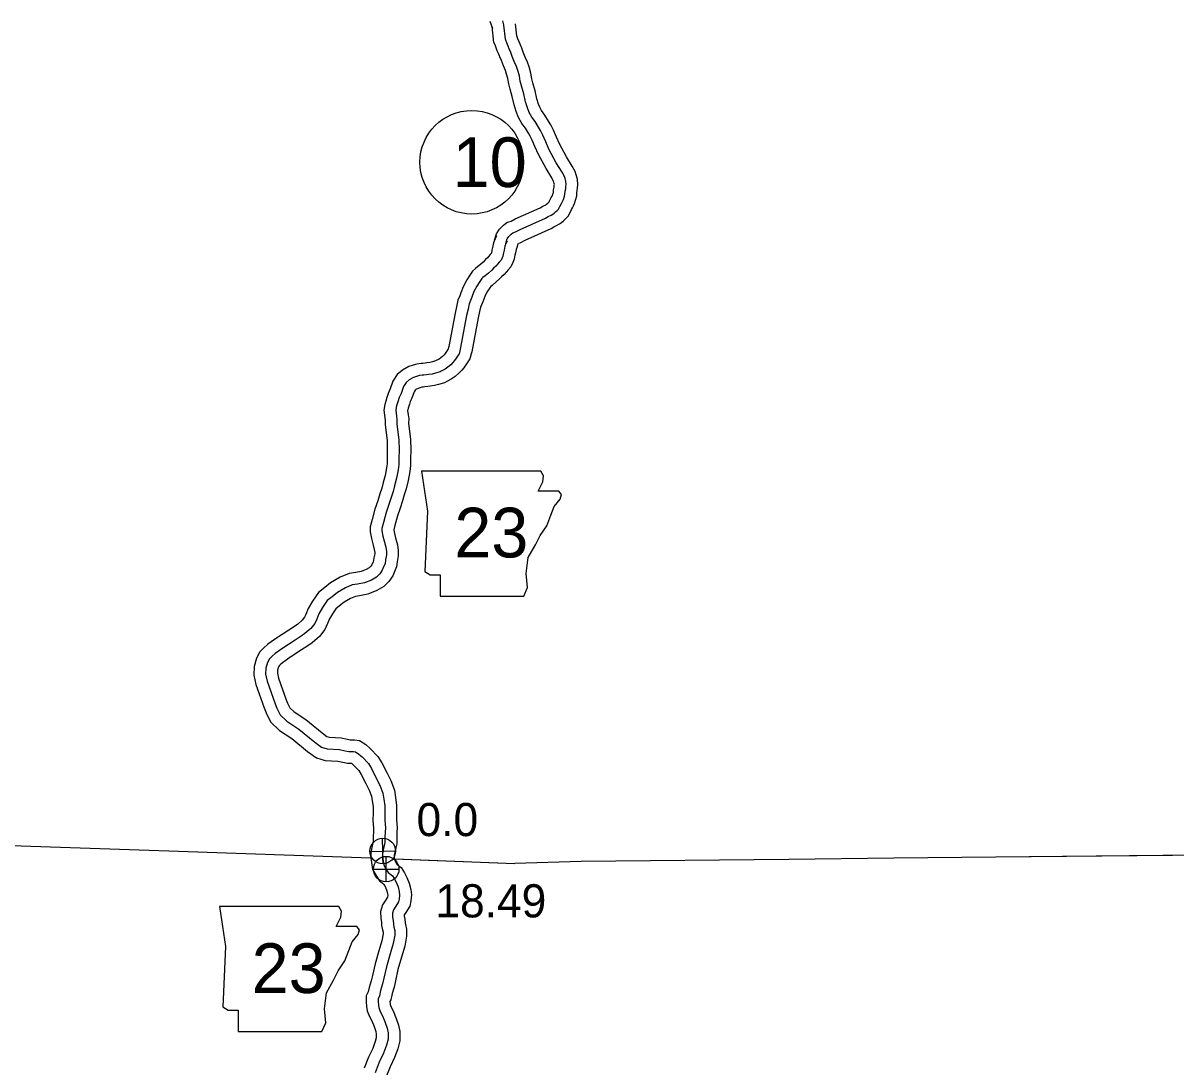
# Model space of a CAD drawing. Extents: x -83719 to 153526, y -11835 to 11446.
# Drawn here: x 8649.8 to 9139.6, y 61 to 504.4 of the extents above; entities that cross this region are included whole.
import ezdxf

# ---------------------------------------------------------------- set-up
doc = ezdxf.new("R2010")
doc.units = 0
for name, color, linetype in [('Level 10', 7, 'Continuous'), ('Level 2', 7, 'Continuous'), ('Level 21', 7, 'Continuous'), ('Level 25', 7, 'Continuous'), ('Level 26', 7, 'Continuous'), ('Level 27', 7, 'Continuous'), ('Level 59', 7, 'Continuous')]:
    doc.layers.add(name, color=color, linetype=linetype)

msp = doc.modelspace()

# ---------------------------------------------------------------- linework, layer by layer
at = {"layer": 'Level 10'}
for points in [[(8848.13, 505.25), (8848.69, 503.71), (8849.16, 502.26)], [(8850.11, 412.25), (8850.94, 414.95), (8852.18, 416.92), (8853.18, 417.95), (8853.93, 418.56), (8855.28, 419.75), (8857.11, 420.35), (8858.88, 421.23), (8869.46, 426.01), (8870.55, 426.68), (8871.82, 427.27), (8872.08, 427.41), (8872.19, 427.51), (8872.67, 427.9), (8873.09, 428.32), (8873.23, 428.47), (8873.46, 428.87), (8874.16, 430.29), (8874.5, 430.79), (8874.58, 430.97), (8874.75, 431.34), (8875, 432.14), (8875.07, 432.48), (8875.17, 433.66), (8875.37, 434.79), (8875.46, 435.55), (8875.5, 435.91), (8875.47, 436.34), (8875.33, 436.82), (8875.19, 437.18), (8874.41, 438.65), (8871.98, 442.64), (8868.71, 448.68), (8867.26, 451.97), (8866.12, 454.65), (8865.18, 456.41), (8864.45, 457.68), (8863.2, 459.78), (8861.74, 461.75), (8860.21, 464.38), (8859.31, 466.81), (8858.44, 469.67), (8857.63, 473.19), (8856.69, 476.39), (8856.11, 478.69), (8855.75, 480.94), (8855.23, 482.73), (8854.7, 484.24), (8853.85, 486.23), (8852.99, 488.49), (8852.39, 490.03), (8851.77, 491.47), (8851.24, 492.66), (8850.63, 494.3), (8850.29, 495.22), (8849.81, 496.2), (8849.03, 502.96)], [(8859.66, 409.29), (8860.09, 410.68), (8860.34, 410.88), (8860.91, 411.07), (8863.17, 412.19), (8874.15, 417.15), (8875.3, 417.86), (8876.41, 418.38), (8877.74, 419.13), (8878.55, 419.79), (8879.38, 420.48), (8880.2, 421.29), (8881.31, 422.43), (8882.31, 424.19), (8882.83, 425.26), (8883.27, 425.91), (8883.7, 426.87), (8884.11, 427.78), (8884.68, 429.6), (8884.98, 431.01), (8885.1, 432.37), (8885.26, 433.31), (8885.4, 434.43), (8885.53, 435.73), (8885.38, 438.11), (8884.81, 440.02), (8884.32, 441.32), (8883.1, 443.61), (8880.65, 447.62), (8877.7, 453.08), (8876.44, 455.95), (8875.15, 458.97), (8873.94, 461.24), (8873.08, 462.74), (8871.52, 465.34), (8870.11, 467.25), (8869.29, 468.66), (8868.79, 470.01), (8868.11, 472.25), (8867.31, 475.72), (8866.34, 479.03), (8865.91, 480.71), (8865.52, 483.12), (8864.76, 485.78), (8864.03, 487.86), (8863.13, 489.97), (8862.32, 492.09), (8861.65, 493.79), (8860.94, 495.46), (8860.5, 496.46), (8859.99, 497.81), (8859.56, 498.98), (8858.96, 504.11)], [(8850.95, 414.07), (8850.31, 412.8), (8849.63, 411.04), (8849.26, 409.08), (8848.96, 407.91), (8848.75, 406.73), (8848.74, 406.72), (8848.66, 406.55), (8848.26, 406.1), (8847.56, 405.25), (8847.13, 404.75), (8846.22, 403.98), (8845.21, 402.91), (8844.18, 401.95), (8843.05, 400.99), (8841.95, 400.24), (8840.72, 399.08), (8839.63, 397.32), (8838.28, 395.3), (8836.75, 392.42), (8835.8, 389.79), (8835.3, 388.64), (8834.47, 386.67), (8833.93, 383.97), (8833.34, 381.26), (8830.67, 366.99), (8830.56, 366.57), (8830.42, 366.06), (8829.65, 364.91), (8829.06, 364.06), (8828.64, 363.54), (8828.02, 362.87), (8827.21, 362.18), (8826.52, 361.69), (8825.08, 360.95), (8825.01, 360.9), (8823.7, 360.54), (8822.62, 360.27), (8821.36, 360.07), (8820.57, 359.97), (8819.64, 359.85), (8818.89, 359.81), (8817.1, 359.59), (8815.47, 359.08), (8813.64, 358.51), (8810.95, 356.99), (8808.78, 355.14), (8806.95, 352.33), (8805.76, 349.02), (8804.85, 347.15), (8804.37, 345.33), (8803.87, 343.78), (8803.47, 342.41), (8803.09, 340.06), (8803.46, 336.73), (8803.62, 335.74), (8803.57, 333.87), (8804.47, 326.98), (8804.53, 323.14), (8804.43, 319.55), (8804.41, 317.19), (8804.19, 315.45), (8803.6, 312.24), (8802.82, 309.21), (8802.17, 306.85), (8801.41, 304.43), (8800.5, 301.54), (8799.24, 297.99), (8798.1, 293.54), (8797.24, 290.46), (8797.26, 288.36), (8797.76, 285.44), (8798.54, 282.6), (8799.02, 280.84), (8799.17, 279.59), (8799.19, 278.96), (8798.85, 277.26), (8798.71, 276.14), (8798.48, 275.63), (8797.96, 274.36), (8797.51, 273.71), (8796.88, 273.09), (8795.61, 272.33), (8793.4, 271.44), (8791.14, 271), (8788.36, 270.65), (8784.52, 269.04), (8780.45, 266.71), (8777.99, 264.66), (8775.35, 262.6), (8772.73, 258.9), (8770.92, 255.69), (8769.95, 253.22), (8769.42, 252.04), (8768.43, 250.77), (8766.48, 249.11), (8765.17, 248.16), (8762.65, 246.55), (8759.83, 244.66), (8758.29, 243.68)], [(8859.87, 409.56), (8859.46, 408.74), (8859.29, 408.29), (8859.02, 406.9), (8858.74, 405.79), (8858.44, 404.1), (8857.92, 402.7), (8857.02, 400.93), (8855.89, 399.63), (8855.2, 398.8), (8854.18, 397.62), (8853.1, 396.7), (8852.26, 395.81), (8850.84, 394.49), (8849.12, 393.02), (8848.45, 392.56), (8848.04, 391.91), (8846.88, 390.17), (8845.91, 388.35), (8845.1, 386.09), (8844.49, 384.69), (8844.07, 383.71), (8843.72, 381.93), (8843.14, 379.28), (8840.43, 364.77), (8840.22, 363.98), (8839.64, 361.81), (8838.77, 360.55), (8837.91, 359.26), (8837.05, 358.04), (8836.21, 357), (8834.98, 355.66), (8833.33, 354.26), (8831.71, 353.12), (8829.88, 352.17), (8828.9, 351.61), (8826.27, 350.87), (8824.63, 350.46), (8822.75, 350.16), (8821.82, 350.05), (8820.54, 349.88), (8819.76, 349.84), (8819.22, 349.78), (8818.45, 349.53), (8817.62, 349.28), (8816.72, 348.77), (8816.37, 348.47), (8815.96, 347.85), (8814.99, 345.13), (8814.27, 343.64), (8813.97, 342.51), (8813.43, 340.84), (8813.24, 340.21), (8813.18, 339.82), (8813.37, 338.07), (8813.64, 336.39), (8813.59, 334.39), (8814.46, 327.71), (8814.53, 323.07), (8814.42, 319.38), (8814.41, 316.52), (8814.07, 313.91), (8813.38, 310.09), (8812.48, 306.63), (8811.76, 304.04), (8810.96, 301.43), (8809.98, 298.36), (8808.82, 295.07), (8807.76, 290.95), (8807.27, 289.17), (8807.53, 287.62), (8808.18, 285.25), (8808.87, 282.75), (8809.15, 280.33), (8809.22, 278.14), (8808.72, 275.63), (8808.43, 273.4), (8807.67, 271.7), (8806.82, 269.61), (8805.22, 267.25), (8803.01, 265.1), (8800.09, 263.36), (8796.25, 261.8), (8792.71, 261.12), (8790.96, 260.9), (8788.95, 260.06), (8786.18, 258.47), (8784.26, 256.87), (8782.66, 255.62), (8781.19, 253.54), (8779.97, 251.39), (8779.17, 249.36), (8778.06, 246.85), (8775.69, 243.82), (8772.66, 241.24), (8770.79, 239.89), (8768.13, 238.19), (8765.3, 236.29), (8763.66, 235.24)], [(8758.21, 243.62), (8755.81, 242.03), (8753.71, 240.48), (8752.12, 239.07), (8750.44, 237.35), (8749.03, 234.71), (8748.01, 231.16), (8747.83, 227.45), (8748.7, 223.46), (8752.23, 213.54), (8753.02, 211.45), (8754.98, 207.58), (8758.68, 203.97), (8763.97, 200.51), (8770.7, 195.04), (8774.41, 192.28), (8778.12, 191.23), (8783.53, 190.89), (8785.58, 190.44), (8787.58, 190.07), (8789.3, 190), (8789.45, 189.9), (8790.37, 189.11), (8792.47, 186.88), (8793.4, 185.31), (8795.4, 181.45), (8796.86, 178.62), (8797.84, 176.02), (8798.16, 174.03), (8798.47, 171.58), (8798.49, 169.12), (8798.45, 165.75), (8798.73, 162.42), (8798.66, 161.21), (8798.54, 158.58), (8798.53, 156.91), (8798.39, 156.23), (8797.9, 154.23), (8797.54, 151.86), (8797.5, 150.43), (8797.49, 149.84)], [(8763.74, 235.3), (8761.56, 233.84), (8760.01, 232.7), (8759.01, 231.81), (8758.58, 231.38), (8758.35, 230.93), (8757.94, 229.52), (8757.88, 228.29), (8758.33, 226.21), (8761.62, 216.99), (8762.19, 215.48), (8763.16, 213.57), (8764.96, 211.8), (8769.87, 208.59), (8776.84, 202.93), (8778.9, 201.4), (8779.8, 201.14), (8784.93, 200.83), (8787.56, 200.24), (8788.71, 200.03), (8790.57, 199.95), (8792.79, 199.64), (8795.46, 197.93), (8797.3, 196.34), (8800.51, 192.93), (8802.15, 190.17), (8804.28, 186.04), (8806.01, 182.69), (8807.55, 178.62), (8808.06, 175.46), (8808.47, 172.24), (8808.49, 169.09), (8808.45, 166.11), (8808.75, 162.56), (8808.65, 160.69), (8808.54, 158.31), (8808.52, 155.84), (8808.14, 154.04), (8807.72, 152.29), (8807.52, 150.98), (8807.5, 150.21), (8807.49, 149.52)], [(8797.53, 149.78), (8798.19, 144.95), (8800.01, 142.02), (8801.18, 140.12), (8802.96, 138.8), (8803.11, 138.55), (8803.71, 137.36), (8804.33, 135.89), (8804.64, 134.62), (8804.7, 134.01), (8804.62, 133.09), (8803.97, 132.03), (8802.56, 129.88), (8801.71, 127.04), (8801.74, 124.14), (8802.02, 122.56), (8802.13, 121.03), (8802.46, 119.19), (8802.74, 118.21), (8802.74, 117.51), (8802.2, 114.65), (8801, 110.4), (8799.4, 104.84), (8798.25, 99.8), (8797.73, 97.57), (8796.87, 94.83), (8796.45, 92.88), (8795.61, 91.16), (8795.62, 88.62), (8795.76, 86.65), (8796.04, 84.92), (8797, 82.46), (8797.96, 80.67), (8798.96, 78.13), (8799.63, 76.12), (8799.86, 75), (8799.87, 73.42), (8799.42, 71.79), (8798.34, 68.86), (8796.54, 65.11), (8794.72, 60.46)], [(8807.67, 149.39), (8807.81, 148.42), (8808.51, 147.28), (8808.68, 147.01), (8810.45, 145.69), (8811.84, 143.45), (8812.8, 141.54), (8813.85, 139.04), (8814.52, 136.33), (8814.75, 134.08), (8814.53, 131.6), (8814.06, 129.35), (8812.42, 126.67), (8811.73, 125.62), (8811.74, 125.05), (8811.95, 123.77), (8812.06, 122.3), (8812.21, 121.47), (8812.75, 119.6), (8812.73, 116.56), (8811.95, 112.36), (8810.62, 107.65), (8809.08, 102.34), (8807.99, 97.56), (8807.39, 94.94), (8806.55, 92.28), (8805.97, 89.59), (8805.62, 88.88), (8805.7, 87.83), (8805.74, 87.56), (8806.1, 86.65), (8807.05, 84.89), (8808.36, 81.55), (8809.3, 78.72), (8809.86, 76.05), (8809.88, 72.09), (8808.95, 68.72), (8807.56, 64.96), (8805.72, 61.12), (8803.94, 56.57)]]:
    msp.add_lwpolyline(points, dxfattribs=at)
at = {"layer": 'Level 2'}
for points in [[(8297.79, 159.46), (8363.87, 160.02), (8451.22, 159.04), (8539.37, 157.24), (8627.95, 156.64), (8627.89, 155.61), (8711.68, 152.8), (8797.53, 149.78)], [(8487.39, 158.3), (8539.37, 157.24), (8627.95, 156.64), (8627.89, 155.61), (8711.68, 152.8), (8797.48, 149.78)], [(8807.48, 149.4), (8858.67, 147.4)], [(8807.67, 149.39), (8858.67, 147.4)], [(9148.22, 150.92), (9063, 150.11), (9019.73, 149.63), (8975.06, 149.09), (8886.91, 148.26), (8858.67, 147.4)], [(9138.07, 150.82), (9063, 150.11), (9019.73, 149.63), (8975.06, 149.09), (8886.91, 148.26), (8858.67, 147.4)]]:
    msp.add_lwpolyline(points, dxfattribs=at)
at = {"layer": 'Level 21'}
for points in [[(8819.04, 314.06), (8821.58, 297.14), (8820.45, 271.48), (8822.71, 270.07), (8826.94, 270.07), (8826.94, 261.05), (8862.47, 261.05), (8864.16, 264.72), (8863.59, 270.64), (8864.44, 277.4), (8867.54, 282.76), (8869.51, 286.71), (8872.33, 290.94), (8874.03, 295.45), (8875.44, 299.12), (8877.97, 302.22), (8878.54, 304.19), (8877.41, 305.6), (8868.67, 305.6), (8870.64, 309.55), (8870.92, 312.09), (8869.76, 314.03)], [(8733.25, 129.15), (8735.78, 112.23), (8734.66, 86.58), (8736.91, 85.17), (8741.14, 85.17), (8741.14, 76.14), (8776.67, 76.14), (8778.36, 79.81), (8777.8, 85.73), (8778.64, 92.5), (8781.74, 97.85), (8783.72, 101.8), (8786.54, 106.03), (8788.23, 110.54), (8789.64, 114.21), (8792.18, 117.31), (8792.74, 119.28), (8791.61, 120.69), (8782.87, 120.69), (8784.85, 124.64), (8785.13, 127.18), (8783.96, 129.13)]]:
    msp.add_lwpolyline(points, close=True, dxfattribs=at)
at = {"layer": 'Level 26'}
for p, q in [((8802.74, 147.3), (8802.49, 158.15)), ((8797.19, 152.6), (8808.04, 152.85)), ((8804.06, 139.62), (8804.06, 150.46)), ((8798.64, 145.04), (8809.47, 145.04))]:
    msp.add_line(p, q, dxfattribs=at)
for centre, radius in [((8802.61, 152.72), 5.43), ((8804.06, 145.04), 5.42)]:
    msp.add_circle(centre, radius, dxfattribs=at)
at = {"layer": 'Level 27'}
msp.add_circle((8840.4, 445.33), 22, dxfattribs=at)
at = {"layer": 'Level 59'}
for points in [[(8853.41, 505.33), (8853.96, 503.67), (8854, 503.53)], [(8854.88, 410.77), (8855.52, 412.84), (8856.14, 413.82), (8856.57, 414.26), (8857.16, 414.74), (8857.81, 415.32), (8859.01, 415.71), (8861.02, 416.71), (8871.8, 421.58), (8872.93, 422.27), (8874.12, 422.82), (8874.91, 423.27), (8875.37, 423.65), (8876.03, 424.19), (8876.65, 424.8), (8877.27, 425.45), (8877.88, 426.53), (8878.49, 427.78), (8878.88, 428.35), (8879.14, 428.92), (8879.43, 429.56), (8879.84, 430.87), (8880.02, 431.74), (8880.13, 433.01), (8880.31, 434.05), (8880.43, 434.99), (8880.52, 435.82), (8880.42, 437.22), (8880.07, 438.42), (8879.75, 439.25), (8878.75, 441.13), (8876.31, 445.13), (8873.21, 450.88), (8871.85, 453.96), (8870.63, 456.81), (8869.56, 458.83), (8868.77, 460.21), (8867.36, 462.56), (8865.92, 464.5), (8864.75, 466.52), (8864.05, 468.41), (8863.27, 470.96), (8862.47, 474.45), (8861.51, 477.71), (8861.01, 479.7), (8860.64, 482.03), (8860, 484.26), (8859.36, 486.05), (8858.49, 488.1), (8857.65, 490.29), (8857.02, 491.91), (8856.36, 493.47), (8855.87, 494.56), (8855.31, 496.05), (8854.89, 497.18), (8854.68, 497.61), (8854, 503.53)], [(8855.41, 411.81), (8854.88, 410.77), (8854.46, 409.67), (8854.14, 407.99), (8853.85, 406.85), (8853.59, 405.41), (8853.33, 404.71), (8852.84, 403.74), (8852.08, 402.86), (8851.38, 402.02), (8850.66, 401.18), (8849.66, 400.34), (8848.74, 399.36), (8847.51, 398.22), (8846.08, 397), (8845.09, 396.33), (8844.63, 395.89), (8843.83, 394.61), (8842.58, 392.73), (8841.33, 390.38), (8840.45, 387.94), (8839.89, 386.66), (8839.27, 385.19), (8838.82, 382.95), (8838.24, 380.27), (8835.55, 365.88), (8835.39, 365.28), (8835.03, 363.94), (8834.64, 363.36), (8833.78, 362.09), (8833.05, 361.05), (8832.43, 360.27), (8831.5, 359.26), (8830.27, 358.22), (8829.11, 357.41), (8827.48, 356.56), (8826.95, 356.26), (8824.99, 355.71), (8823.62, 355.36), (8822.06, 355.12), (8821.19, 355.01), (8820.09, 354.87), (8819.32, 354.83), (8818.16, 354.68), (8816.96, 354.31), (8815.63, 353.9), (8813.84, 352.88), (8812.58, 351.8), (8811.46, 350.09), (8810.38, 347.07), (8809.56, 345.4), (8809.17, 343.92), (8808.65, 342.31), (8808.35, 341.31), (8808.13, 339.94), (8808.42, 337.4), (8808.63, 336.07), (8808.58, 334.13), (8809.46, 327.35), (8809.53, 323.11), (8809.43, 319.46), (8809.41, 316.86), (8809.13, 314.68), (8808.49, 311.17), (8807.65, 307.92), (8806.97, 305.44), (8806.18, 302.93), (8805.24, 299.95), (8804.03, 296.53), (8802.93, 292.24), (8802.25, 289.8), (8802.26, 288.8), (8802.64, 286.53), (8803.36, 283.93), (8803.95, 281.79), (8804.16, 279.96), (8804.21, 278.55), (8803.79, 276.44), (8803.57, 274.77), (8803.08, 273.67), (8802.39, 271.99), (8801.37, 270.48), (8799.94, 269.1), (8797.85, 267.84), (8794.82, 266.62), (8791.93, 266.06), (8789.66, 265.78), (8786.73, 264.55), (8783.31, 262.59), (8781.13, 260.77), (8779, 259.11), (8776.96, 256.22), (8775.44, 253.54), (8774.56, 251.29), (8773.74, 249.45), (8772.06, 247.3), (8769.57, 245.17), (8767.98, 244.02), (8765.39, 242.37), (8762.57, 240.47), (8760.98, 239.46)], [(8760.98, 239.46), (8758.69, 237.94), (8756.86, 236.59), (8755.57, 235.44), (8754.51, 234.36), (8753.69, 232.82), (8752.97, 230.34), (8752.86, 227.87), (8753.52, 224.83), (8756.93, 215.27), (8757.61, 213.47), (8759.07, 210.57), (8761.82, 207.89), (8766.92, 204.55), (8773.77, 198.99), (8776.65, 196.84), (8778.96, 196.19), (8784.23, 195.86), (8786.57, 195.34), (8788.14, 195.05), (8790.11, 194.97), (8791.01, 194.84), (8792.46, 193.92), (8793.83, 192.72), (8796.49, 189.9), (8797.77, 187.74), (8799.84, 183.75), (8801.43, 180.65), (8802.69, 177.32), (8803.11, 174.75), (8803.47, 171.91), (8803.49, 169.1), (8803.45, 165.93), (8803.74, 162.49), (8803.65, 160.95), (8803.54, 158.44), (8803.52, 156.37), (8803.27, 155.13), (8802.81, 153.26), (8802.53, 151.42), (8802.5, 150.32), (8802.47, 148.7)], [(8802.5, 150.32), (8803, 146.68), (8804.26, 144.65), (8804.93, 143.56), (8806.7, 142.25), (8807.48, 141), (8808.26, 139.45), (8809.09, 137.47), (8809.58, 135.48), (8809.72, 134.04), (8809.58, 132.33), (8809.34, 131.22), (8808.2, 129.35), (8807.14, 127.75), (8806.72, 126.33), (8806.74, 124.59), (8806.98, 123.16), (8807.1, 121.66), (8807.34, 120.33), (8807.75, 118.91), (8807.74, 117.03), (8807.08, 113.51), (8805.81, 109.02), (8804.24, 103.59), (8803.12, 98.68), (8802.56, 96.25), (8801.71, 93.55), (8801.21, 91.23), (8800.61, 90.01), (8800.62, 88.81), (8800.73, 87.24), (8800.89, 86.24), (8801.55, 84.56), (8802.5, 82.78), (8803.66, 79.84), (8804.47, 77.42), (8804.86, 75.53), (8804.88, 72.75), (8804.18, 70.26), (8802.95, 66.91), (8801.13, 63.11), (8799.33, 58.51)]]:
    msp.add_lwpolyline(points, dxfattribs=at)

# ---------------------------------------------------------------- texts
at = {"layer": 'Level 21'}
for p in [(8833.02, 277.45), (8746.91, 92.41)]:
    msp.add_text('23', height=21.12, dxfattribs=at).set_placement(p)
at = {"layer": 'Level 25'}
for s, p in [('0.0', (8816.97, 159.06)), ('18.49', (8824.96, 124.54))]:
    msp.add_text(s, height=14.08, dxfattribs=at).set_placement(p)
at = {"layer": 'Level 27'}
msp.add_text('10', height=21.12, dxfattribs=at).set_placement((8832.26, 434.77))

doc.saveas('drawing.dxf')
